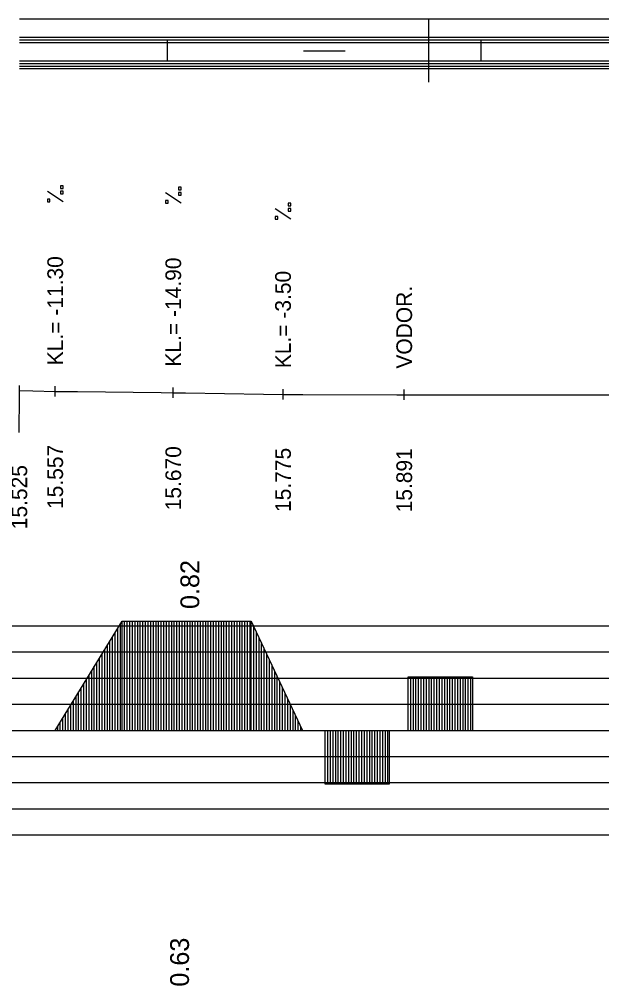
# Model space of a CAD drawing. Extents: x 2 to 10148, y 0 to 380.
# Drawn here: x 1850.8 to 1906.5, y 287.6 to 380 of the extents above; entities that cross this region are included whole.
import ezdxf

# ---------------------------------------------------------------- set-up
doc = ezdxf.new("R2010")
doc.units = 0
for name, color, linetype in [('NIVELETA_CARA', 7, 'Continuous'), ('NIVELETA_TEXT', 7, 'Continuous'), ('RAM', 7, 'Continuous'), ('ZRYCHL_CARA_C', 7, 'Continuous'), ('ZRYCHL_RASTR', 7, 'Continuous'), ('ZRYCHL_TEXT', 7, 'Continuous')]:
    doc.layers.add(name, color=color, linetype=linetype)

msp = doc.modelspace()

# ---------------------------------------------------------------- linework, layer by layer
at = {"layer": 'NIVELETA_CARA'}
for p, q in [((1850.83, 343.988), (1850.83, 344.988)), ((1854.259, 343.92), (1854.259, 344.92)), ((1865.547, 343.793), (1865.547, 344.793)), ((1850.829, 340.5), (1850.83, 343.988)), ((1850.83, 344.488), (1852.12, 344.463)), ((1852.12, 344.463), (1854.259, 344.42)), ((1854.259, 344.42), (1856.398, 344.396)), ((1856.398, 344.396), (1864.378, 344.306)), ((1864.378, 344.306), (1865.547, 344.293)), ((1865.547, 344.293), (1866.715, 344.275)), ((1866.715, 344.275), (1874.163, 344.164)), ((1874.163, 344.164), (1876.043, 344.136)), ((1876.043, 343.636), (1876.043, 344.636)), ((1876.043, 344.136), (1877.924, 344.13)), ((1877.924, 344.13), (1886.932, 344.098)), ((1886.932, 344.098), (1887.632, 344.096)), ((1887.632, 343.596), (1887.632, 344.596)), ((1887.632, 344.096), (1888.333, 344.096)), ((1888.333, 344.096), (1910.795, 344.096))]:
    msp.add_line(p, q, dxfattribs=at)
at = {"layer": 'NIVELETA_TEXT'}
for p, q in [((1855.006, 362.548), (1853.512, 363.538)), ((1855.007, 364.064), (1854.759, 364.064)), ((1854.759, 364.064), (1854.759, 363.821)), ((1854.759, 363.821), (1854.764, 363.816)), ((1854.759, 363.816), (1855.007, 363.816)), ((1855.007, 363.553), (1854.759, 363.553)), ((1854.759, 363.553), (1854.759, 363.31)), ((1854.759, 363.31), (1854.764, 363.305)), ((1854.759, 363.305), (1855.007, 363.305)), ((1855.007, 363.816), (1855.007, 364.064)), ((1855.007, 363.305), (1855.007, 363.553)), ((1866.294, 362.42), (1864.8, 363.411)), ((1866.295, 363.936), (1866.047, 363.936)), ((1866.047, 363.936), (1866.047, 363.693)), ((1866.047, 363.693), (1866.052, 363.689)), ((1866.047, 363.689), (1866.295, 363.689)), ((1866.295, 363.425), (1866.047, 363.425)), ((1866.047, 363.425), (1866.047, 363.182)), ((1866.295, 363.689), (1866.295, 363.936)), ((1866.295, 363.177), (1866.295, 363.425)), ((1853.759, 362.795), (1853.512, 362.795)), ((1853.512, 362.795), (1853.512, 362.552)), ((1853.512, 362.552), (1853.517, 362.548)), ((1853.512, 362.548), (1853.759, 362.548)), ((1853.759, 362.548), (1853.759, 362.795)), ((1865.047, 362.668), (1864.8, 362.668)), ((1864.8, 362.668), (1864.8, 362.425)), ((1864.8, 362.425), (1864.805, 362.42)), ((1864.8, 362.42), (1865.047, 362.42)), ((1865.047, 362.42), (1865.047, 362.668)), ((1866.047, 363.182), (1866.052, 363.177)), ((1866.047, 363.177), (1866.295, 363.177)), ((1876.791, 362.405), (1876.544, 362.405)), ((1876.544, 362.405), (1876.544, 362.162)), ((1876.791, 362.157), (1876.791, 362.405)), ((1876.79, 360.889), (1875.296, 361.879)), ((1876.544, 362.162), (1876.548, 362.157)), ((1876.544, 362.157), (1876.791, 362.157)), ((1876.791, 361.894), (1876.544, 361.894)), ((1876.544, 361.894), (1876.544, 361.651)), ((1876.544, 361.651), (1876.548, 361.646)), ((1876.544, 361.646), (1876.791, 361.646)), ((1876.791, 361.646), (1876.791, 361.894)), ((1875.544, 361.136), (1875.296, 361.136)), ((1875.296, 361.136), (1875.296, 360.893)), ((1875.296, 360.893), (1875.301, 360.889)), ((1875.296, 360.889), (1875.544, 360.889)), ((1875.544, 360.889), (1875.544, 361.136))]:
    msp.add_line(p, q, dxfattribs=at)
at = {"layer": 'RAM'}
for p, q in [((2170.827, 380), (1850.83, 380)), ((1890, 374), (1890, 380)), ((2170.827, 378.25), (1850.83, 378.25)), ((2170.827, 378), (1850.83, 378)), ((1865, 376), (1865, 378)), ((1895, 376), (1895, 378)), ((2170.827, 377.75), (1850.83, 377.75)), ((1878, 377), (1882, 377)), ((2170.827, 376), (1850.83, 376)), ((2170.827, 375.75), (1850.83, 375.75)), ((2170.827, 375.5), (1850.83, 375.5)), ((2170.827, 375.25), (1850.83, 375.25))]:
    msp.add_line(p, q, dxfattribs=at)
at = {"layer": 'ZRYCHL_CARA_C'}
for p, q in [((1854.249, 312), (1860.649, 322.453)), ((1860.249, 312), (1860.249, 321.799)), ((1860.499, 312), (1860.499, 322.208)), ((1860.649, 312), (1860.649, 322.453)), ((1860.649, 322.453), (1872.998, 322.453)), ((1860.899, 312), (1860.899, 322.453)), ((1861.149, 312), (1861.149, 322.453)), ((1861.399, 312), (1861.399, 322.453)), ((1861.649, 312), (1861.649, 322.453)), ((1861.899, 312), (1861.899, 322.453)), ((1862.149, 312), (1862.149, 322.453)), ((1862.399, 312), (1862.399, 322.453)), ((1862.649, 312), (1862.649, 322.453)), ((1862.899, 312), (1862.899, 322.453)), ((1863.149, 312), (1863.149, 322.453)), ((1863.399, 312), (1863.399, 322.453)), ((1863.649, 312), (1863.649, 322.453)), ((1863.899, 312), (1863.899, 322.453)), ((1864.149, 312), (1864.149, 322.453)), ((1864.399, 312), (1864.399, 322.453)), ((1864.649, 312), (1864.649, 322.453)), ((1864.899, 312), (1864.899, 322.453)), ((1865.149, 312), (1865.149, 322.453)), ((1865.399, 312), (1865.399, 322.453)), ((1865.649, 312), (1865.649, 322.453)), ((1865.899, 312), (1865.899, 322.453)), ((1866.149, 312), (1866.149, 322.453)), ((1866.399, 312), (1866.399, 322.453)), ((1866.649, 312), (1866.649, 322.453)), ((1866.899, 312), (1866.899, 322.453)), ((1867.149, 312), (1867.149, 322.453)), ((1867.399, 312), (1867.399, 322.453)), ((1867.649, 312), (1867.649, 322.453)), ((1867.899, 312), (1867.899, 322.453)), ((1868.149, 312), (1868.149, 322.453)), ((1868.399, 312), (1868.399, 322.453)), ((1868.649, 312), (1868.649, 322.453)), ((1868.899, 312), (1868.899, 322.453)), ((1869.149, 312), (1869.149, 322.453)), ((1869.399, 312), (1869.399, 322.453)), ((1869.649, 312), (1869.649, 322.453)), ((1869.899, 312), (1869.899, 322.453)), ((1870.149, 312), (1870.149, 322.453)), ((1870.399, 312), (1870.399, 322.453)), ((1870.649, 312), (1870.649, 322.453)), ((1870.899, 312), (1870.899, 322.453)), ((1871.149, 312), (1871.149, 322.453)), ((1871.399, 312), (1871.399, 322.453)), ((1871.649, 312), (1871.649, 322.453)), ((1871.899, 312), (1871.899, 322.453)), ((1872.149, 312), (1872.149, 322.453)), ((1872.399, 312), (1872.399, 322.453)), ((1872.649, 312), (1872.649, 322.453)), ((1872.899, 312), (1872.899, 322.453)), ((1872.998, 312), (1872.998, 322.453)), ((1872.998, 322.453), (1877.902, 312)), ((1873.248, 312), (1873.248, 321.92)), ((1859.749, 312), (1859.749, 320.983)), ((1859.999, 312), (1859.999, 321.391)), ((1873.498, 312), (1873.497, 321.39)), ((1873.748, 312), (1873.748, 320.855)), ((1859.249, 312), (1859.249, 320.166)), ((1859.499, 312), (1859.499, 320.574)), ((1873.998, 312), (1873.998, 320.322)), ((1874.248, 312), (1874.247, 319.791)), ((1858.499, 312), (1858.499, 318.941)), ((1858.749, 312), (1858.749, 319.349)), ((1858.999, 312), (1858.999, 319.758)), ((1874.498, 312), (1874.497, 319.258)), ((1857.999, 312), (1857.999, 318.125)), ((1858.249, 312), (1858.249, 318.533)), ((1874.748, 312), (1874.746, 318.726)), ((1874.998, 312), (1874.997, 318.193)), ((1857.499, 312), (1857.499, 317.308)), ((1857.749, 312), (1857.749, 317.716)), ((1875.248, 312), (1875.247, 317.66)), ((1875.498, 312), (1875.497, 317.126)), ((1888.007, 312), (1888.007, 317.128)), ((1888.007, 312), (1888.007, 317.128)), ((1888.007, 317.128), (1894.165, 317.128)), ((1888.257, 312), (1888.257, 317.128)), ((1888.507, 312), (1888.507, 317.128)), ((1888.757, 312), (1888.757, 317.128)), ((1889.007, 312), (1889.007, 317.128)), ((1889.257, 312), (1889.257, 317.128)), ((1889.507, 312), (1889.507, 317.128)), ((1889.757, 312), (1889.757, 317.128)), ((1890.007, 312), (1890.007, 317.128)), ((1890.257, 312), (1890.257, 317.128)), ((1890.507, 312), (1890.507, 317.128)), ((1890.757, 312), (1890.757, 317.128)), ((1891.007, 312), (1891.007, 317.128)), ((1891.257, 312), (1891.257, 317.128)), ((1891.507, 312), (1891.507, 317.128)), ((1891.757, 312), (1891.757, 317.128)), ((1892.007, 312), (1892.007, 317.128)), ((1892.257, 312), (1892.257, 317.128)), ((1892.507, 312), (1892.507, 317.128)), ((1892.757, 312), (1892.757, 317.128)), ((1893.007, 312), (1893.007, 317.128)), ((1893.257, 312), (1893.257, 317.128)), ((1893.507, 312), (1893.507, 317.128)), ((1893.757, 312), (1893.757, 317.128)), ((1894.007, 312), (1894.007, 317.128)), ((1894.165, 317.128), (1894.165, 312)), ((1856.749, 312), (1856.749, 316.083)), ((1856.999, 312), (1856.999, 316.491)), ((1857.249, 312), (1857.249, 316.9)), ((1875.748, 312), (1875.747, 316.593)), ((1875.998, 312), (1875.996, 316.062)), ((1856.249, 312), (1856.249, 315.266)), ((1856.499, 312), (1856.499, 315.675)), ((1876.248, 312), (1876.244, 315.534)), ((1855.749, 312), (1855.749, 314.45)), ((1855.999, 312), (1855.999, 314.858)), ((1876.498, 312), (1876.5, 314.988)), ((1876.748, 312), (1876.751, 314.453)), ((1855.249, 312), (1855.249, 313.633)), ((1855.499, 312), (1855.499, 314.042)), ((1876.998, 312), (1877.002, 313.919)), ((1877.248, 312), (1877.25, 313.39)), ((1854.499, 312), (1854.499, 312.408)), ((1854.749, 312), (1854.749, 312.817)), ((1854.999, 312), (1854.999, 313.225)), ((1877.498, 312), (1877.495, 312.869)), ((1245.39, 312), (1850.829, 312)), ((1850.83, 312), (2170.827, 312)), ((1877.748, 312), (1877.75, 312.325)), ((1880.048, 312), (1880.048, 306.872)), ((1880.048, 312), (1880.048, 306.872)), ((1880.298, 312), (1880.298, 306.872)), ((1880.548, 312), (1880.548, 306.872)), ((1880.798, 312), (1880.798, 306.872)), ((1881.048, 312), (1881.048, 306.872)), ((1881.298, 312), (1881.298, 306.872)), ((1881.548, 312), (1881.548, 306.872)), ((1881.798, 312), (1881.798, 306.872)), ((1882.048, 312), (1882.048, 306.872)), ((1882.298, 312), (1882.298, 306.872)), ((1882.548, 312), (1882.548, 306.872)), ((1882.798, 312), (1882.798, 306.872)), ((1883.048, 312), (1883.048, 306.872)), ((1883.298, 312), (1883.298, 306.872)), ((1883.548, 312), (1883.548, 306.872)), ((1883.798, 312), (1883.798, 306.872)), ((1884.048, 312), (1884.048, 306.872)), ((1884.298, 312), (1884.298, 306.872)), ((1884.548, 312), (1884.548, 306.872)), ((1884.798, 312), (1884.798, 306.872)), ((1885.048, 312), (1885.048, 306.872)), ((1885.298, 312), (1885.298, 306.872)), ((1885.548, 312), (1885.548, 306.872)), ((1885.798, 312), (1885.798, 306.872)), ((1886.048, 312), (1886.048, 306.872)), ((1886.215, 306.872), (1886.215, 312)), ((1880.048, 306.872), (1886.215, 306.872))]:
    msp.add_line(p, q, dxfattribs=at)
at = {"layer": 'ZRYCHL_RASTR'}
for p, q in [((1791.352, 322), (1999.35, 322)), ((1791.275, 319.5), (1999.407, 319.5)), ((1791.198, 317), (1999.393, 317)), ((1791.198, 314.5), (1999.393, 314.5)), ((1791.275, 309.5), (1999.321, 309.5)), ((1791.198, 307), (1999.472, 307)), ((1791.121, 304.5), (1999.472, 304.5)), ((1791.121, 302), (1999.34, 302))]:
    msp.add_line(p, q, dxfattribs=at)

# ---------------------------------------------------------------- texts
at = {"layer": 'NIVELETA_TEXT'}
for s, p in [('KL.= -11.30', (1855.009, 346.92)), ('KL.= -14.90', (1866.297, 346.793)), ('KL.= -3.50', (1876.793, 346.636)), ('VODOR.', (1888.382, 346.596)), ('15.557', (1855.009, 333.17)), ('15.670', (1866.297, 333.043)), ('15.775', (1876.793, 332.886)), ('15.891', (1888.382, 332.846)), ('15.525', (1851.579, 331.237))]:
    msp.add_text(s, height=1.5, rotation=90, dxfattribs=at).set_placement(p)
at = {"layer": 'ZRYCHL_TEXT'}
for s, p in [('0.82', (1868.033, 323.606)), ('0.63', (1867.051, 287.49))]:
    msp.add_text(s, height=1.8, rotation=90, dxfattribs=at).set_placement(p)

doc.saveas('drawing.dxf')
